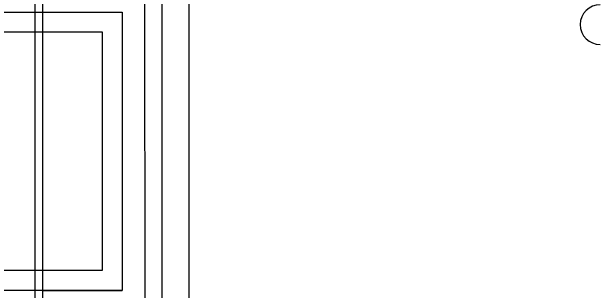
# Model space of a CAD drawing. Extents: x -264205 to -263659, y -1242401 to -1242060.
# Drawn here: x -263795.082 to -263794.35, y -1242123.767 to -1242123.417 of the extents above; entities that cross this region are included whole.
import ezdxf

# ---------------------------------------------------------------- set-up
doc = ezdxf.new("R2010")
doc.units = 0
for name, color, linetype in [('KFA_SO_10-1_PLACHTY', 7, 'Continuous'), ('KFA_SO_10-1_TRIBUNA_C_OBVOD', 7, 'Continuous'), ('OBRUBNIKY_KOMUNIKACIE_PROJEKT', 7, 'Continuous'), ('SITUACIA_DSP_2D', 7, 'Continuous')]:
    doc.layers.add(name, color=color, linetype=linetype)

msp = doc.modelspace()

# ---------------------------------------------------------------- linework, layer by layer
at = {"layer": 'KFA_SO_10-1_PLACHTY'}
for p, q in [((-263794.861, -1242132.596), (-263794.852, -1242101.601)), ((-263794.907, -1242129.078), (-263794.942, -1242101.794))]:
    msp.add_line(p, q, dxfattribs=at)
at = {"layer": 'KFA_SO_10-1_TRIBUNA_C_OBVOD'}
msp.add_lwpolyline([(-263795.284, -1242101.267), (-263795.051, -1242101.819), (-263795.059, -1242226.991), (-263795.286, -1242227.548)], dxfattribs=at)
at = {"layer": 'OBRUBNIKY_KOMUNIKACIE_PROJEKT'}
msp.add_line((-263794.89278, -1242101.38224), (-263794.89278, -1242227.38224), dxfattribs=at)
at = {"layer": 'SITUACIA_DSP_2D'}
for p, q in [((-263794.89279, -1242101.38223), (-263794.89279, -1242227.38224)), ((-263795.04279, -1242101.76909), (-263795.04281, -1242226.99542)), ((-263795.38274, -1242123.41717), (-263794.94274, -1242123.41717)), ((-263794.94274, -1242123.41717), (-263794.94274, -1242123.76717)), ((-263795.35774, -1242123.44217), (-263794.96774, -1242123.44217)), ((-263794.96774, -1242123.44217), (-263794.96774, -1242123.74217)), ((-263794.96774, -1242123.74217), (-263795.35774, -1242123.74217)), ((-263794.94274, -1242123.76717), (-263795.38274, -1242123.76717)), ((-263795.04274, -1242123.76717), (-263794.94274, -1242123.76717))]:
    msp.add_line(p, q, dxfattribs=at)
msp.add_arc((-263794.3419, -1242123.43301), 0.025, 90, 270, dxfattribs=at)

doc.saveas('drawing.dxf')
